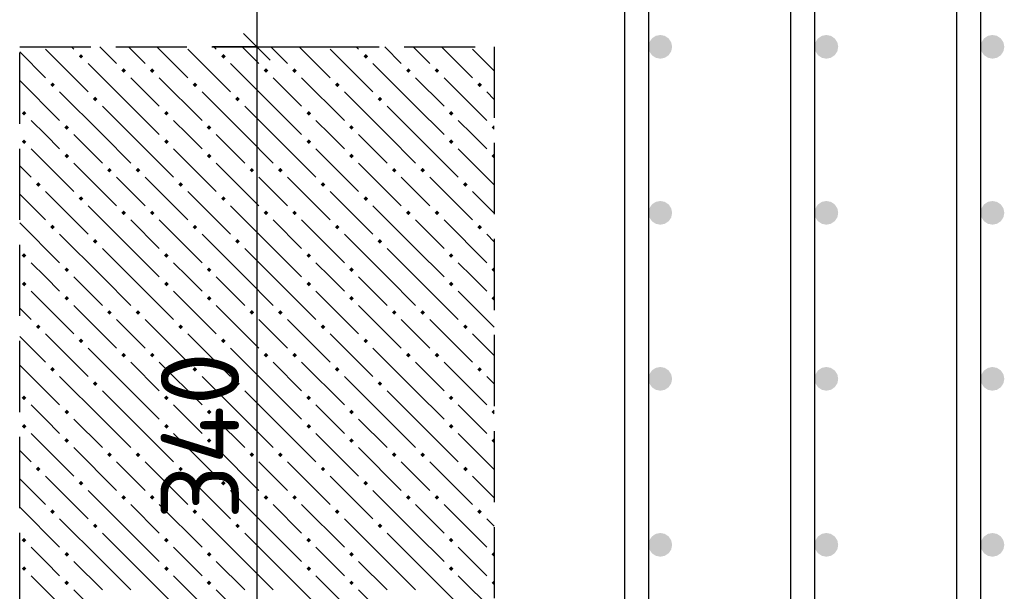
# Model space of a CAD drawing. Header units: millimetres. Extents: x 40580 to 1930067, y -240640 to 81020.
# Tile 367 of 656: x 1109985 to 1112752, y -213532 to -211925. Entities that reach past the tile are written whole.
import ezdxf

# ---------------------------------------------------------------- set-up
doc = ezdxf.new("R2010")
doc.units = ezdxf.units.MM
doc.linetypes.add('______2', pattern=[270, 200, -70])
for name, color, linetype, lineweight in [('Standard', 7, 'Continuous', 25), ('Вспомогательная арматура', 52, 'Continuous', 25), ('Примечания', 7, 'Continuous', 13)]:
    doc.layers.add(name, color=color, linetype=linetype, lineweight=lineweight)
doc.layers.add('Стилевая поверхн.', color=7, linetype='Continuous')
doc.styles.add('ISOCPEUR', font='isocpeur.ttf')

msp = doc.modelspace()

# ---------------------------------------------------------------- hatches: boundary and pattern name
at = {"linetype": 'Continuous', "lineweight": 50, "transparency": 33554687}
for points in [[(1111818.4, -212001.5), (1111815.9, -211988.8), (1111808.7, -211978), (1111797.9, -211970.7), (1111785.1, -211968.2), (1111772.3, -211970.7), (1111761.5, -211978), (1111754.3, -211988.8), (1111751.8, -212001.5), (1111754.3, -212014.3), (1111761.5, -212025.1), (1111772.3, -212032.3), (1111785.1, -212034.9), (1111797.9, -212032.3), (1111808.7, -212025.1), (1111815.9, -212014.3)], [(1112285.1, -212001.5), (1112282.6, -211988.8), (1112275.3, -211978), (1112264.5, -211970.7), (1112251.8, -211968.2), (1112239, -211970.7), (1112228.2, -211978), (1112221, -211988.8), (1112218.4, -212001.5), (1112221, -212014.3), (1112228.2, -212025.1), (1112239, -212032.3), (1112251.8, -212034.9), (1112264.5, -212032.3), (1112275.3, -212025.1), (1112282.6, -212014.3)], [(1112751.8, -212001.5), (1112749.2, -211988.8), (1112742, -211978), (1112731.2, -211970.7), (1112718.4, -211968.2), (1112705.7, -211970.7), (1112694.9, -211978), (1112687.6, -211988.8), (1112685.1, -212001.5), (1112687.6, -212014.3), (1112694.9, -212025.1), (1112705.7, -212032.3), (1112718.4, -212034.9), (1112731.2, -212032.3), (1112742, -212025.1), (1112749.2, -212014.3)], [(1111818.4, -212468.2), (1111815.9, -212455.5), (1111808.7, -212444.6), (1111797.9, -212437.4), (1111785.1, -212434.9), (1111772.3, -212437.4), (1111761.5, -212444.6), (1111754.3, -212455.5), (1111751.8, -212468.2), (1111754.3, -212481), (1111761.5, -212491.8), (1111772.3, -212499), (1111785.1, -212501.5), (1111797.9, -212499), (1111808.7, -212491.8), (1111815.9, -212481)], [(1112285.1, -212468.2), (1112282.6, -212455.5), (1112275.3, -212444.6), (1112264.5, -212437.4), (1112251.8, -212434.9), (1112239, -212437.4), (1112228.2, -212444.6), (1112221, -212455.5), (1112218.4, -212468.2), (1112221, -212481), (1112228.2, -212491.8), (1112239, -212499), (1112251.8, -212501.5), (1112264.5, -212499), (1112275.3, -212491.8), (1112282.6, -212481)], [(1112751.8, -212468.2), (1112749.2, -212455.5), (1112742, -212444.6), (1112731.2, -212437.4), (1112718.4, -212434.9), (1112705.7, -212437.4), (1112694.9, -212444.6), (1112687.6, -212455.5), (1112685.1, -212468.2), (1112687.6, -212481), (1112694.9, -212491.8), (1112705.7, -212499), (1112718.4, -212501.5), (1112731.2, -212499), (1112742, -212491.8), (1112749.2, -212481)], [(1111818.4, -212934.9), (1111815.9, -212922.1), (1111808.7, -212911.3), (1111797.9, -212904.1), (1111785.1, -212901.5), (1111772.3, -212904.1), (1111761.5, -212911.3), (1111754.3, -212922.1), (1111751.8, -212934.9), (1111754.3, -212947.6), (1111761.5, -212958.4), (1111772.3, -212965.7), (1111785.1, -212968.2), (1111797.9, -212965.7), (1111808.7, -212958.4), (1111815.9, -212947.6)], [(1112285.1, -212934.9), (1112282.6, -212922.1), (1112275.3, -212911.3), (1112264.5, -212904.1), (1112251.8, -212901.5), (1112239, -212904.1), (1112228.2, -212911.3), (1112221, -212922.1), (1112218.4, -212934.9), (1112221, -212947.6), (1112228.2, -212958.4), (1112239, -212965.7), (1112251.8, -212968.2), (1112264.5, -212965.7), (1112275.3, -212958.4), (1112282.6, -212947.6)], [(1112751.8, -212934.9), (1112749.2, -212922.1), (1112742, -212911.3), (1112731.2, -212904.1), (1112718.4, -212901.5), (1112705.7, -212904.1), (1112694.9, -212911.3), (1112687.6, -212922.1), (1112685.1, -212934.9), (1112687.6, -212947.6), (1112694.9, -212958.4), (1112705.7, -212965.7), (1112718.4, -212968.2), (1112731.2, -212965.7), (1112742, -212958.4), (1112749.2, -212947.6)], [(1111818.4, -213401.5), (1111815.9, -213388.8), (1111808.7, -213378), (1111797.9, -213370.7), (1111785.1, -213368.2), (1111772.3, -213370.7), (1111761.5, -213378), (1111754.3, -213388.8), (1111751.8, -213401.5), (1111754.3, -213414.3), (1111761.5, -213425.1), (1111772.3, -213432.3), (1111785.1, -213434.9), (1111797.9, -213432.3), (1111808.7, -213425.1), (1111815.9, -213414.3)], [(1112285.1, -213401.5), (1112282.6, -213388.8), (1112275.3, -213378), (1112264.5, -213370.7), (1112251.8, -213368.2), (1112239, -213370.7), (1112228.2, -213378), (1112221, -213388.8), (1112218.4, -213401.5), (1112221, -213414.3), (1112228.2, -213425.1), (1112239, -213432.3), (1112251.8, -213434.9), (1112264.5, -213432.3), (1112275.3, -213425.1), (1112282.6, -213414.3)], [(1112751.8, -213401.5), (1112749.2, -213388.8), (1112742, -213378), (1112731.2, -213370.7), (1112718.4, -213368.2), (1112705.7, -213370.7), (1112694.9, -213378), (1112687.6, -213388.8), (1112685.1, -213401.5), (1112687.6, -213414.3), (1112694.9, -213425.1), (1112705.7, -213432.3), (1112718.4, -213434.9), (1112731.2, -213432.3), (1112742, -213425.1), (1112749.2, -213414.3)]]:
    msp.add_hatch(color=7, dxfattribs=at).paths.add_polyline_path(points)
at = {"layer": 'Стилевая поверхн.', "linetype": 'Continuous', "lineweight": -3, "transparency": 33554687}
for points in [[(1110150.9, -212028.3), (1110157.4, -212021.8), (1110163.9, -212028.3), (1110157.4, -212034.8)], [(1110550.9, -212028.3), (1110557.4, -212021.8), (1110563.9, -212028.3), (1110557.4, -212034.8)], [(1110950.9, -212028.3), (1110957.4, -212021.8), (1110963.9, -212028.3), (1110957.4, -212034.8)], [(1110270.9, -212068.3), (1110277.4, -212061.8), (1110283.9, -212068.3), (1110277.4, -212074.8)], [(1110350.9, -212068.3), (1110357.4, -212061.8), (1110363.9, -212068.3), (1110357.4, -212074.8)], [(1110670.9, -212068.3), (1110677.4, -212061.8), (1110683.9, -212068.3), (1110677.4, -212074.8)], [(1110750.9, -212068.3), (1110757.4, -212061.8), (1110763.9, -212068.3), (1110757.4, -212074.8)], [(1111070.9, -212068.3), (1111077.4, -212061.8), (1111083.9, -212068.3), (1111077.4, -212074.8)], [(1111150.9, -212068.3), (1111157.4, -212061.8), (1111163.9, -212068.3), (1111157.4, -212074.8)], [(1110070.9, -212108.3), (1110077.4, -212101.8), (1110083.9, -212108.3), (1110077.4, -212114.8)], [(1110470.9, -212108.3), (1110477.4, -212101.8), (1110483.9, -212108.3), (1110477.4, -212114.8)], [(1110870.9, -212108.3), (1110877.4, -212101.8), (1110883.9, -212108.3), (1110877.4, -212114.8)], [(1111270.9, -212108.3), (1111277.4, -212101.8), (1111283.9, -212108.3), (1111277.4, -212114.8)], [(1110190.9, -212148.3), (1110197.4, -212141.8), (1110203.9, -212148.3), (1110197.4, -212154.8)], [(1110590.9, -212148.3), (1110597.4, -212141.8), (1110603.9, -212148.3), (1110597.4, -212154.8)], [(1110990.9, -212148.3), (1110997.4, -212141.8), (1111003.9, -212148.3), (1110997.4, -212154.8)], [(1109990.9, -212188.3), (1109997.4, -212181.8), (1110003.9, -212188.3), (1109997.4, -212194.8)], [(1110390.9, -212188.3), (1110397.4, -212181.8), (1110403.9, -212188.3), (1110397.4, -212194.8)], [(1110790.9, -212188.3), (1110797.4, -212181.8), (1110803.9, -212188.3), (1110797.4, -212194.8)], [(1111190.9, -212188.3), (1111197.4, -212181.8), (1111203.9, -212188.3), (1111197.4, -212194.8)], [(1110110.9, -212228.3), (1110117.4, -212221.8), (1110123.9, -212228.3), (1110117.4, -212234.8)], [(1110510.9, -212228.3), (1110517.4, -212221.8), (1110523.9, -212228.3), (1110517.4, -212234.8)], [(1110910.9, -212228.3), (1110917.4, -212221.8), (1110923.9, -212228.3), (1110917.4, -212234.8)], [(1111310.9, -212228.3), (1111317.4, -212221.8), (1111318.4, -212222.8), (1111318.4, -212233.7), (1111317.4, -212234.8)], [(1109990.9, -212268.3), (1109997.4, -212261.8), (1110003.9, -212268.3), (1109997.4, -212274.8)], [(1110390.9, -212268.3), (1110397.4, -212261.8), (1110403.9, -212268.3), (1110397.4, -212274.8)], [(1110790.9, -212268.3), (1110797.4, -212261.8), (1110803.9, -212268.3), (1110797.4, -212274.8)], [(1111190.9, -212268.3), (1111197.4, -212261.8), (1111203.9, -212268.3), (1111197.4, -212274.8)], [(1110110.9, -212308.3), (1110117.4, -212301.8), (1110123.9, -212308.3), (1110117.4, -212314.8)], [(1110510.9, -212308.3), (1110517.4, -212301.8), (1110523.9, -212308.3), (1110517.4, -212314.8)], [(1110910.9, -212308.3), (1110917.4, -212301.8), (1110923.9, -212308.3), (1110917.4, -212314.8)], [(1111310.9, -212308.3), (1111317.4, -212301.8), (1111318.4, -212302.8), (1111318.4, -212313.7), (1111317.4, -212314.8)], [(1110230.9, -212348.3), (1110237.4, -212341.8), (1110243.9, -212348.3), (1110237.4, -212354.8)], [(1110310.9, -212348.3), (1110317.4, -212341.8), (1110323.9, -212348.3), (1110317.4, -212354.8)], [(1110630.9, -212348.3), (1110637.4, -212341.8), (1110643.9, -212348.3), (1110637.4, -212354.8)], [(1110710.9, -212348.3), (1110717.4, -212341.8), (1110723.9, -212348.3), (1110717.4, -212354.8)], [(1111030.9, -212348.3), (1111037.4, -212341.8), (1111043.9, -212348.3), (1111037.4, -212354.8)], [(1111110.9, -212348.3), (1111117.4, -212341.8), (1111123.9, -212348.3), (1111117.4, -212354.8)], [(1110030.9, -212388.3), (1110037.4, -212381.8), (1110043.9, -212388.3), (1110037.4, -212394.8)], [(1110430.9, -212388.3), (1110437.4, -212381.8), (1110443.9, -212388.3), (1110437.4, -212394.8)], [(1110830.9, -212388.3), (1110837.4, -212381.8), (1110843.9, -212388.3), (1110837.4, -212394.8)], [(1111230.9, -212388.3), (1111237.4, -212381.8), (1111243.9, -212388.3), (1111237.4, -212394.8)], [(1110150.9, -212428.3), (1110157.4, -212421.8), (1110163.9, -212428.3), (1110157.4, -212434.8)], [(1110550.9, -212428.3), (1110557.4, -212421.8), (1110563.9, -212428.3), (1110557.4, -212434.8)], [(1110950.9, -212428.3), (1110957.4, -212421.8), (1110963.9, -212428.3), (1110957.4, -212434.8)], [(1110270.9, -212468.3), (1110277.4, -212461.8), (1110283.9, -212468.3), (1110277.4, -212474.8)], [(1110350.9, -212468.3), (1110357.4, -212461.8), (1110363.9, -212468.3), (1110357.4, -212474.8)], [(1110670.9, -212468.3), (1110677.4, -212461.8), (1110683.9, -212468.3), (1110677.4, -212474.8)], [(1110750.9, -212468.3), (1110757.4, -212461.8), (1110763.9, -212468.3), (1110757.4, -212474.8)], [(1111070.9, -212468.3), (1111077.4, -212461.8), (1111083.9, -212468.3), (1111077.4, -212474.8)], [(1111150.9, -212468.3), (1111157.4, -212461.8), (1111163.9, -212468.3), (1111157.4, -212474.8)], [(1110070.9, -212508.3), (1110077.4, -212501.8), (1110083.9, -212508.3), (1110077.4, -212514.8)], [(1110470.9, -212508.3), (1110477.4, -212501.8), (1110483.9, -212508.3), (1110477.4, -212514.8)], [(1110870.9, -212508.3), (1110877.4, -212501.8), (1110883.9, -212508.3), (1110877.4, -212514.8)], [(1111270.9, -212508.3), (1111277.4, -212501.8), (1111283.9, -212508.3), (1111277.4, -212514.8)], [(1110190.9, -212548.3), (1110197.4, -212541.8), (1110203.9, -212548.3), (1110197.4, -212554.8)], [(1110590.9, -212548.3), (1110597.4, -212541.8), (1110603.9, -212548.3), (1110597.4, -212554.8)], [(1110990.9, -212548.3), (1110997.4, -212541.8), (1111003.9, -212548.3), (1110997.4, -212554.8)], [(1109990.9, -212588.3), (1109997.4, -212581.8), (1110003.9, -212588.3), (1109997.4, -212594.8)], [(1110390.9, -212588.3), (1110397.4, -212581.8), (1110403.9, -212588.3), (1110397.4, -212594.8)], [(1110790.9, -212588.3), (1110797.4, -212581.8), (1110803.9, -212588.3), (1110797.4, -212594.8)], [(1111190.9, -212588.3), (1111197.4, -212581.8), (1111203.9, -212588.3), (1111197.4, -212594.8)], [(1110110.9, -212628.3), (1110117.4, -212621.8), (1110123.9, -212628.3), (1110117.4, -212634.8)], [(1110510.9, -212628.3), (1110517.4, -212621.8), (1110523.9, -212628.3), (1110517.4, -212634.8)], [(1110910.9, -212628.3), (1110917.4, -212621.8), (1110923.9, -212628.3), (1110917.4, -212634.8)], [(1111310.9, -212628.3), (1111317.4, -212621.8), (1111318.4, -212622.8), (1111318.4, -212633.7), (1111317.4, -212634.8)], [(1109990.9, -212668.3), (1109997.4, -212661.8), (1110003.9, -212668.3), (1109997.4, -212674.8)], [(1110390.9, -212668.3), (1110397.4, -212661.8), (1110403.9, -212668.3), (1110397.4, -212674.8)], [(1110790.9, -212668.3), (1110797.4, -212661.8), (1110803.9, -212668.3), (1110797.4, -212674.8)], [(1111190.9, -212668.3), (1111197.4, -212661.8), (1111203.9, -212668.3), (1111197.4, -212674.8)], [(1110110.9, -212708.3), (1110117.4, -212701.8), (1110123.9, -212708.3), (1110117.4, -212714.8)], [(1110510.9, -212708.3), (1110517.4, -212701.8), (1110523.9, -212708.3), (1110517.4, -212714.8)], [(1110910.9, -212708.3), (1110917.4, -212701.8), (1110923.9, -212708.3), (1110917.4, -212714.8)], [(1111310.9, -212708.3), (1111317.4, -212701.8), (1111318.4, -212702.8), (1111318.4, -212713.7), (1111317.4, -212714.8)], [(1110230.9, -212748.3), (1110237.4, -212741.8), (1110243.9, -212748.3), (1110237.4, -212754.8)], [(1110310.9, -212748.3), (1110317.4, -212741.8), (1110323.9, -212748.3), (1110317.4, -212754.8)], [(1110630.9, -212748.3), (1110637.4, -212741.8), (1110643.9, -212748.3), (1110637.4, -212754.8)], [(1110710.9, -212748.3), (1110717.4, -212741.8), (1110723.9, -212748.3), (1110717.4, -212754.8)], [(1111030.9, -212748.3), (1111037.4, -212741.8), (1111043.9, -212748.3), (1111037.4, -212754.8)], [(1111110.9, -212748.3), (1111117.4, -212741.8), (1111123.9, -212748.3), (1111117.4, -212754.8)], [(1110030.9, -212788.3), (1110037.4, -212781.8), (1110043.9, -212788.3), (1110037.4, -212794.8)], [(1110430.9, -212788.3), (1110437.4, -212781.8), (1110443.9, -212788.3), (1110437.4, -212794.8)], [(1110830.9, -212788.3), (1110837.4, -212781.8), (1110843.9, -212788.3), (1110837.4, -212794.8)], [(1111230.9, -212788.3), (1111237.4, -212781.8), (1111243.9, -212788.3), (1111237.4, -212794.8)], [(1110150.9, -212828.3), (1110157.4, -212821.8), (1110163.9, -212828.3), (1110157.4, -212834.8)], [(1110550.9, -212828.3), (1110557.4, -212821.8), (1110563.9, -212828.3), (1110557.4, -212834.8)], [(1110950.9, -212828.3), (1110957.4, -212821.8), (1110963.9, -212828.3), (1110957.4, -212834.8)], [(1110270.9, -212868.3), (1110277.4, -212861.8), (1110283.9, -212868.3), (1110277.4, -212874.8)], [(1110350.9, -212868.3), (1110357.4, -212861.8), (1110363.9, -212868.3), (1110357.4, -212874.8)], [(1110670.9, -212868.3), (1110677.4, -212861.8), (1110683.9, -212868.3), (1110677.4, -212874.8)], [(1110750.9, -212868.3), (1110757.4, -212861.8), (1110763.9, -212868.3), (1110757.4, -212874.8)], [(1111070.9, -212868.3), (1111077.4, -212861.8), (1111083.9, -212868.3), (1111077.4, -212874.8)], [(1111150.9, -212868.3), (1111157.4, -212861.8), (1111163.9, -212868.3), (1111157.4, -212874.8)], [(1110070.9, -212908.3), (1110077.4, -212901.8), (1110083.9, -212908.3), (1110077.4, -212914.8)], [(1110470.9, -212908.3), (1110477.4, -212901.8), (1110483.9, -212908.3), (1110477.4, -212914.8)], [(1110870.9, -212908.3), (1110877.4, -212901.8), (1110883.9, -212908.3), (1110877.4, -212914.8)], [(1111270.9, -212908.3), (1111277.4, -212901.8), (1111283.9, -212908.3), (1111277.4, -212914.8)], [(1110190.9, -212948.3), (1110197.4, -212941.8), (1110203.9, -212948.3), (1110197.4, -212954.8)], [(1110590.9, -212948.3), (1110597.4, -212941.8), (1110603.9, -212948.3), (1110597.4, -212954.8)], [(1110990.9, -212948.3), (1110997.4, -212941.8), (1111003.9, -212948.3), (1110997.4, -212954.8)], [(1109990.9, -212988.3), (1109997.4, -212981.8), (1110003.9, -212988.3), (1109997.4, -212994.8)], [(1110390.9, -212988.3), (1110397.4, -212981.8), (1110403.9, -212988.3), (1110397.4, -212994.8)], [(1110790.9, -212988.3), (1110797.4, -212981.8), (1110803.9, -212988.3), (1110797.4, -212994.8)], [(1111190.9, -212988.3), (1111197.4, -212981.8), (1111203.9, -212988.3), (1111197.4, -212994.8)], [(1110110.9, -213028.3), (1110117.4, -213021.8), (1110123.9, -213028.3), (1110117.4, -213034.8)], [(1110510.9, -213028.3), (1110517.4, -213021.8), (1110523.9, -213028.3), (1110517.4, -213034.8)], [(1110910.9, -213028.3), (1110917.4, -213021.8), (1110923.9, -213028.3), (1110917.4, -213034.8)], [(1111310.9, -213028.3), (1111317.4, -213021.8), (1111318.4, -213022.8), (1111318.4, -213033.7), (1111317.4, -213034.8)], [(1109990.9, -213068.3), (1109997.4, -213061.8), (1110003.9, -213068.3), (1109997.4, -213074.8)], [(1110390.9, -213068.3), (1110397.4, -213061.8), (1110403.9, -213068.3), (1110397.4, -213074.8)], [(1110790.9, -213068.3), (1110797.4, -213061.8), (1110803.9, -213068.3), (1110797.4, -213074.8)], [(1111190.9, -213068.3), (1111197.4, -213061.8), (1111203.9, -213068.3), (1111197.4, -213074.8)], [(1110110.9, -213108.3), (1110117.4, -213101.8), (1110123.9, -213108.3), (1110117.4, -213114.8)], [(1110510.9, -213108.3), (1110517.4, -213101.8), (1110523.9, -213108.3), (1110517.4, -213114.8)], [(1110910.9, -213108.3), (1110917.4, -213101.8), (1110923.9, -213108.3), (1110917.4, -213114.8)], [(1111310.9, -213108.3), (1111317.4, -213101.8), (1111318.4, -213102.8), (1111318.4, -213113.7), (1111317.4, -213114.8)], [(1110230.9, -213148.3), (1110237.4, -213141.8), (1110243.9, -213148.3), (1110237.4, -213154.8)], [(1110310.9, -213148.3), (1110317.4, -213141.8), (1110323.9, -213148.3), (1110317.4, -213154.8)], [(1110630.9, -213148.3), (1110637.4, -213141.8), (1110643.9, -213148.3), (1110637.4, -213154.8)], [(1110710.9, -213148.3), (1110717.4, -213141.8), (1110723.9, -213148.3), (1110717.4, -213154.8)], [(1111030.9, -213148.3), (1111037.4, -213141.8), (1111043.9, -213148.3), (1111037.4, -213154.8)], [(1111110.9, -213148.3), (1111117.4, -213141.8), (1111123.9, -213148.3), (1111117.4, -213154.8)], [(1110030.9, -213188.3), (1110037.4, -213181.8), (1110043.9, -213188.3), (1110037.4, -213194.8)], [(1110430.9, -213188.3), (1110437.4, -213181.8), (1110443.9, -213188.3), (1110437.4, -213194.8)], [(1110830.9, -213188.3), (1110837.4, -213181.8), (1110843.9, -213188.3), (1110837.4, -213194.8)], [(1111230.9, -213188.3), (1111237.4, -213181.8), (1111243.9, -213188.3), (1111237.4, -213194.8)], [(1110150.9, -213228.3), (1110157.4, -213221.8), (1110163.9, -213228.3), (1110157.4, -213234.8)], [(1110550.9, -213228.3), (1110557.4, -213221.8), (1110563.9, -213228.3), (1110557.4, -213234.8)], [(1110950.9, -213228.3), (1110957.4, -213221.8), (1110963.9, -213228.3), (1110957.4, -213234.8)], [(1110270.9, -213268.3), (1110277.4, -213261.8), (1110283.9, -213268.3), (1110277.4, -213274.8)], [(1110350.9, -213268.3), (1110357.4, -213261.8), (1110363.9, -213268.3), (1110357.4, -213274.8)], [(1110670.9, -213268.3), (1110677.4, -213261.8), (1110683.9, -213268.3), (1110677.4, -213274.8)], [(1110750.9, -213268.3), (1110757.4, -213261.8), (1110763.9, -213268.3), (1110757.4, -213274.8)], [(1111070.9, -213268.3), (1111077.4, -213261.8), (1111083.9, -213268.3), (1111077.4, -213274.8)], [(1111150.9, -213268.3), (1111157.4, -213261.8), (1111163.9, -213268.3), (1111157.4, -213274.8)], [(1110070.9, -213308.3), (1110077.4, -213301.8), (1110083.9, -213308.3), (1110077.4, -213314.8)], [(1110470.9, -213308.3), (1110477.4, -213301.8), (1110483.9, -213308.3), (1110477.4, -213314.8)], [(1110870.9, -213308.3), (1110877.4, -213301.8), (1110883.9, -213308.3), (1110877.4, -213314.8)], [(1111270.9, -213308.3), (1111277.4, -213301.8), (1111283.9, -213308.3), (1111277.4, -213314.8)], [(1110190.9, -213348.3), (1110197.4, -213341.8), (1110203.9, -213348.3), (1110197.4, -213354.8)], [(1110590.9, -213348.3), (1110597.4, -213341.8), (1110603.9, -213348.3), (1110597.4, -213354.8)], [(1110990.9, -213348.3), (1110997.4, -213341.8), (1111003.9, -213348.3), (1110997.4, -213354.8)], [(1109990.9, -213388.3), (1109997.4, -213381.8), (1110003.9, -213388.3), (1109997.4, -213394.8)], [(1110390.9, -213388.3), (1110397.4, -213381.8), (1110403.9, -213388.3), (1110397.4, -213394.8)], [(1110790.9, -213388.3), (1110797.4, -213381.8), (1110803.9, -213388.3), (1110797.4, -213394.8)], [(1111190.9, -213388.3), (1111197.4, -213381.8), (1111203.9, -213388.3), (1111197.4, -213394.8)], [(1110110.9, -213428.3), (1110117.4, -213421.8), (1110123.9, -213428.3), (1110117.4, -213434.8)], [(1110510.9, -213428.3), (1110517.4, -213421.8), (1110523.9, -213428.3), (1110517.4, -213434.8)], [(1110910.9, -213428.3), (1110917.4, -213421.8), (1110923.9, -213428.3), (1110917.4, -213434.8)], [(1111310.9, -213428.3), (1111317.4, -213421.8), (1111318.4, -213422.8), (1111318.4, -213433.7), (1111317.4, -213434.8)], [(1109990.9, -213468.3), (1109997.4, -213461.8), (1110003.9, -213468.3), (1109997.4, -213474.8)], [(1110390.9, -213468.3), (1110397.4, -213461.8), (1110403.9, -213468.3), (1110397.4, -213474.8)], [(1110790.9, -213468.3), (1110797.4, -213461.8), (1110803.9, -213468.3), (1110797.4, -213474.8)], [(1111190.9, -213468.3), (1111197.4, -213461.8), (1111203.9, -213468.3), (1111197.4, -213474.8)], [(1110110.9, -213508.3), (1110117.4, -213501.8), (1110123.9, -213508.3), (1110117.4, -213514.8)], [(1110510.9, -213508.3), (1110517.4, -213501.8), (1110523.9, -213508.3), (1110517.4, -213514.8)], [(1110910.9, -213508.3), (1110917.4, -213501.8), (1110923.9, -213508.3), (1110917.4, -213514.8)], [(1111310.9, -213508.3), (1111317.4, -213501.8), (1111318.4, -213502.8), (1111318.4, -213513.7), (1111317.4, -213514.8)]]:
    msp.add_hatch(color=7, dxfattribs=at).paths.add_polyline_path(points, flags=16)

# ---------------------------------------------------------------- linework, layer by layer
at = {"layer": 'Standard', "color": 7, "linetype": 'Continuous', "lineweight": 25, "transparency": 33554687}
msp.add_line((1110614.3, -211964), (1110689.3, -212039), dxfattribs=at)
at = {"layer": 'Standard', "color": 251, "linetype": 'Continuous', "lineweight": -3, "true_color": 0x656565, "transparency": 33554687}
for q in [(1110526.8, -212001.5), (1110776.8, -212001.5), (1110818.4, -212001.5)]:
    msp.add_line((1110651.8, -212001.5), q, dxfattribs=at)
at = {"layer": 'Standard', "color": 7, "linetype": 'Continuous', "lineweight": -3, "transparency": 33554687}
msp.add_line((1110651.8, -212001.5), (1110651.8, -214268.2), dxfattribs=at)
msp.add_lwpolyline([(1110651.8, -211534.9), (1110651.8, -211969.9), (1110651.8, -211969.9), (1110651.8, -212001.5)], dxfattribs=at)
at = {"layer": 'Вспомогательная арматура', "color": 7, "linetype": 'Continuous', "lineweight": 25, "transparency": 33554687}
for points in [[(1111751.8, -210268.2), (1111751.8, -214268.2), (1111685.1, -214268.2), (1111685.1, -210268.2), (1111751.8, -210268.2)], [(1111751.8, -210268.2), (1111751.8, -214268.2), (1111685.1, -214268.2), (1111685.1, -210268.2), (1111751.8, -210268.2)], [(1112218.4, -210268.2), (1112218.4, -214268.2), (1112151.8, -214268.2), (1112151.8, -210268.2), (1112218.4, -210268.2)], [(1112218.4, -210268.2), (1112218.4, -214268.2), (1112151.8, -214268.2), (1112151.8, -210268.2), (1112218.4, -210268.2)], [(1112685.1, -210268.2), (1112685.1, -214268.2), (1112618.4, -214268.2), (1112618.4, -210268.2), (1112685.1, -210268.2)], [(1112685.1, -210268.2), (1112685.1, -214268.2), (1112618.4, -214268.2), (1112618.4, -210268.2), (1112685.1, -210268.2)]]:
    msp.add_lwpolyline(points, dxfattribs=at)
at = {"layer": 'Примечания', "color": 253, "linetype": '______2', "lineweight": -3, "true_color": 0xababab, "transparency": 33554687}
for p, q in [((1109985.1, -221668.2), (1109985.1, -212001.5)), ((1109985.1, -212001.5), (1111318.4, -212001.5)), ((1111318.4, -212001.5), (1111318.4, -221668.2))]:
    msp.add_line(p, q, dxfattribs=at)
at = {"layer": 'Стилевая поверхн.', "color": 9, "linetype": 'Continuous', "lineweight": -3, "true_color": 0xc7c7c7, "transparency": 33554687}
for p, q in [((1110057.4, -212008.3), (1110177.4, -212128.3)), ((1110130.6, -212001.5), (1110137.4, -212008.3)), ((1110210.7, -212001.5), (1110257.4, -212048.3)), ((1110297.4, -212008.3), (1110290.6, -212001.5)), ((1110337.4, -212048.3), (1110297.4, -212008.3)), ((1110370.6, -212001.5), (1110457.4, -212088.3)), ((1110457.4, -212008.3), (1110577.4, -212128.3)), ((1110530.7, -212001.5), (1110537.4, -212008.3)), ((1110610.7, -212001.5), (1110657.4, -212048.3)), ((1110697.4, -212008.3), (1110690.6, -212001.5)), ((1110737.4, -212048.3), (1110697.4, -212008.3)), ((1110770.7, -212001.5), (1110857.4, -212088.3)), ((1110857.4, -212008.3), (1110977.4, -212128.3)), ((1110930.7, -212001.5), (1110937.4, -212008.3)), ((1111010.7, -212001.5), (1111057.4, -212048.3)), ((1111097.4, -212008.3), (1111090.6, -212001.5)), ((1111137.4, -212048.3), (1111097.4, -212008.3)), ((1111170.7, -212001.5), (1111257.4, -212088.3)), ((1111257.4, -212008.3), (1111318.4, -212069.3)), ((1109985.1, -212016), (1110057.4, -212088.3)), ((1110297.4, -212168.3), (1110177.4, -212048.3)), ((1110697.4, -212168.3), (1110577.4, -212048.3)), ((1111097.4, -212168.3), (1110977.4, -212048.3)), ((1110297.4, -212088.3), (1110377.4, -212168.3)), ((1110377.4, -212088.3), (1110497.4, -212208.3)), ((1110697.4, -212088.3), (1110777.4, -212168.3)), ((1110777.4, -212088.3), (1110897.4, -212208.3)), ((1111097.4, -212088.3), (1111177.4, -212168.3)), ((1111177.4, -212088.3), (1111297.4, -212208.3)), ((1109985.1, -212096), (1110097.4, -212208.3)), ((1110217.4, -212248.3), (1110097.4, -212128.3)), ((1110617.4, -212248.3), (1110497.4, -212128.3)), ((1111017.4, -212248.3), (1110897.4, -212128.3)), ((1111318.4, -212149.3), (1111297.4, -212128.3)), ((1110217.4, -212168.3), (1110297.4, -212248.3)), ((1110297.4, -212168.3), (1110377.4, -212248.3)), ((1110617.4, -212168.3), (1110697.4, -212248.3)), ((1110697.4, -212168.3), (1110777.4, -212248.3)), ((1111017.4, -212168.3), (1111097.4, -212248.3)), ((1111097.4, -212168.3), (1111177.4, -212248.3)), ((1110057.4, -212248.3), (1110017.4, -212208.3)), ((1110457.4, -212248.3), (1110417.4, -212208.3)), ((1110857.4, -212248.3), (1110817.4, -212208.3)), ((1111257.4, -212248.3), (1111217.4, -212208.3)), ((1110097.4, -212288.3), (1110057.4, -212248.3)), ((1110137.4, -212248.3), (1110217.4, -212328.3)), ((1110217.4, -212248.3), (1110297.4, -212328.3)), ((1110297.4, -212248.3), (1110417.4, -212368.3)), ((1110497.4, -212288.3), (1110457.4, -212248.3)), ((1110537.4, -212248.3), (1110617.4, -212328.3)), ((1110617.4, -212248.3), (1110697.4, -212328.3)), ((1110697.4, -212248.3), (1110817.4, -212368.3)), ((1110897.4, -212288.3), (1110857.4, -212248.3)), ((1110937.4, -212248.3), (1111017.4, -212328.3)), ((1111017.4, -212248.3), (1111097.4, -212328.3)), ((1111097.4, -212248.3), (1111217.4, -212368.3)), ((1111297.4, -212288.3), (1111257.4, -212248.3)), ((1110017.4, -212288.3), (1110137.4, -212408.3)), ((1110417.4, -212288.3), (1110537.4, -212408.3)), ((1110817.4, -212288.3), (1110937.4, -212408.3)), ((1111217.4, -212288.3), (1111318.4, -212389.3)), ((1109985.1, -212336), (1110017.4, -212368.3)), ((1110137.4, -212328.3), (1110257.4, -212448.3)), ((1110537.4, -212328.3), (1110657.4, -212448.3)), ((1110937.4, -212328.3), (1111057.4, -212448.3)), ((1110297.4, -212408.3), (1110257.4, -212368.3)), ((1110337.4, -212368.3), (1110457.4, -212488.3)), ((1110697.4, -212408.3), (1110657.4, -212368.3)), ((1110737.4, -212368.3), (1110857.4, -212488.3)), ((1111097.4, -212408.3), (1111057.4, -212368.3)), ((1111137.4, -212368.3), (1111257.4, -212488.3)), ((1109985.1, -212416), (1110057.4, -212488.3)), ((1110057.4, -212408.3), (1110177.4, -212528.3)), ((1110337.4, -212448.3), (1110297.4, -212408.3)), ((1110457.4, -212408.3), (1110577.4, -212528.3)), ((1110737.4, -212448.3), (1110697.4, -212408.3)), ((1110857.4, -212408.3), (1110977.4, -212528.3)), ((1111137.4, -212448.3), (1111097.4, -212408.3)), ((1111257.4, -212408.3), (1111318.4, -212469.3)), ((1110297.4, -212568.3), (1110177.4, -212448.3)), ((1110697.4, -212568.3), (1110577.4, -212448.3)), ((1111097.4, -212568.3), (1110977.4, -212448.3)), ((1109985.1, -212496), (1110097.4, -212608.3)), ((1110297.4, -212488.3), (1110377.4, -212568.3)), ((1110377.4, -212488.3), (1110497.4, -212608.3)), ((1110697.4, -212488.3), (1110777.4, -212568.3)), ((1110777.4, -212488.3), (1110897.4, -212608.3)), ((1111097.4, -212488.3), (1111177.4, -212568.3)), ((1111177.4, -212488.3), (1111297.4, -212608.3)), ((1110217.4, -212648.3), (1110097.4, -212528.3)), ((1110617.4, -212648.3), (1110497.4, -212528.3)), ((1111017.4, -212648.3), (1110897.4, -212528.3)), ((1111318.4, -212549.3), (1111297.4, -212528.3)), ((1110217.4, -212568.3), (1110297.4, -212648.3)), ((1110297.4, -212568.3), (1110377.4, -212648.3)), ((1110617.4, -212568.3), (1110697.4, -212648.3)), ((1110697.4, -212568.3), (1110777.4, -212648.3)), ((1111017.4, -212568.3), (1111097.4, -212648.3)), ((1111097.4, -212568.3), (1111177.4, -212648.3)), ((1110057.4, -212648.3), (1110017.4, -212608.3)), ((1110457.4, -212648.3), (1110417.4, -212608.3)), ((1110857.4, -212648.3), (1110817.4, -212608.3)), ((1111257.4, -212648.3), (1111217.4, -212608.3)), ((1110097.4, -212688.3), (1110057.4, -212648.3)), ((1110137.4, -212648.3), (1110217.4, -212728.3)), ((1110217.4, -212648.3), (1110297.4, -212728.3)), ((1110297.4, -212648.3), (1110417.4, -212768.3)), ((1110497.4, -212688.3), (1110457.4, -212648.3)), ((1110537.4, -212648.3), (1110617.4, -212728.3)), ((1110617.4, -212648.3), (1110697.4, -212728.3)), ((1110697.4, -212648.3), (1110817.4, -212768.3)), ((1110897.4, -212688.3), (1110857.4, -212648.3)), ((1110937.4, -212648.3), (1111017.4, -212728.3)), ((1111017.4, -212648.3), (1111097.4, -212728.3)), ((1111097.4, -212648.3), (1111217.4, -212768.3)), ((1111297.4, -212688.3), (1111257.4, -212648.3)), ((1110017.4, -212688.3), (1110137.4, -212808.3)), ((1110417.4, -212688.3), (1110537.4, -212808.3)), ((1110817.4, -212688.3), (1110937.4, -212808.3)), ((1111217.4, -212688.3), (1111318.4, -212789.3)), ((1110137.4, -212728.3), (1110257.4, -212848.3)), ((1110537.4, -212728.3), (1110657.4, -212848.3)), ((1110937.4, -212728.3), (1111057.4, -212848.3)), ((1109985.1, -212736), (1110017.4, -212768.3)), ((1110297.4, -212808.3), (1110257.4, -212768.3)), ((1110337.4, -212768.3), (1110457.4, -212888.3)), ((1110697.4, -212808.3), (1110657.4, -212768.3)), ((1110737.4, -212768.3), (1110857.4, -212888.3)), ((1111097.4, -212808.3), (1111057.4, -212768.3)), ((1111137.4, -212768.3), (1111257.4, -212888.3)), ((1110057.4, -212808.3), (1110177.4, -212928.3)), ((1110337.4, -212848.3), (1110297.4, -212808.3)), ((1110457.4, -212808.3), (1110577.4, -212928.3)), ((1110737.4, -212848.3), (1110697.4, -212808.3)), ((1110857.4, -212808.3), (1110977.4, -212928.3)), ((1111137.4, -212848.3), (1111097.4, -212808.3)), ((1111257.4, -212808.3), (1111318.4, -212869.3)), ((1109985.1, -212816), (1110057.4, -212888.3)), ((1110297.4, -212968.3), (1110177.4, -212848.3)), ((1110697.4, -212968.3), (1110577.4, -212848.3)), ((1111097.4, -212968.3), (1110977.4, -212848.3)), ((1110297.4, -212888.3), (1110377.4, -212968.3)), ((1110377.4, -212888.3), (1110497.4, -213008.3)), ((1110697.4, -212888.3), (1110777.4, -212968.3)), ((1110777.4, -212888.3), (1110897.4, -213008.3)), ((1111097.4, -212888.3), (1111177.4, -212968.3)), ((1111177.4, -212888.3), (1111297.4, -213008.3)), ((1109985.1, -212896), (1110097.4, -213008.3)), ((1110217.4, -213048.3), (1110097.4, -212928.3)), ((1110617.4, -213048.3), (1110497.4, -212928.3)), ((1111017.4, -213048.3), (1110897.4, -212928.3)), ((1111318.4, -212949.3), (1111297.4, -212928.3)), ((1110217.4, -212968.3), (1110297.4, -213048.3)), ((1110297.4, -212968.3), (1110377.4, -213048.3)), ((1110617.4, -212968.3), (1110697.4, -213048.3)), ((1110697.4, -212968.3), (1110777.4, -213048.3)), ((1111017.4, -212968.3), (1111097.4, -213048.3)), ((1111097.4, -212968.3), (1111177.4, -213048.3)), ((1110057.4, -213048.3), (1110017.4, -213008.3)), ((1110457.4, -213048.3), (1110417.4, -213008.3)), ((1110857.4, -213048.3), (1110817.4, -213008.3)), ((1111257.4, -213048.3), (1111217.4, -213008.3)), ((1110097.4, -213088.3), (1110057.4, -213048.3)), ((1110137.4, -213048.3), (1110217.4, -213128.3)), ((1110217.4, -213048.3), (1110297.4, -213128.3)), ((1110297.4, -213048.3), (1110417.4, -213168.3)), ((1110497.4, -213088.3), (1110457.4, -213048.3)), ((1110537.4, -213048.3), (1110617.4, -213128.3)), ((1110617.4, -213048.3), (1110697.4, -213128.3)), ((1110697.4, -213048.3), (1110817.4, -213168.3)), ((1110897.4, -213088.3), (1110857.4, -213048.3)), ((1110937.4, -213048.3), (1111017.4, -213128.3)), ((1111017.4, -213048.3), (1111097.4, -213128.3)), ((1111097.4, -213048.3), (1111217.4, -213168.3)), ((1111297.4, -213088.3), (1111257.4, -213048.3)), ((1110017.4, -213088.3), (1110137.4, -213208.3)), ((1110417.4, -213088.3), (1110537.4, -213208.3)), ((1110817.4, -213088.3), (1110937.4, -213208.3)), ((1111217.4, -213088.3), (1111318.4, -213189.3)), ((1109985.1, -213136), (1110017.4, -213168.3)), ((1110137.4, -213128.3), (1110257.4, -213248.3)), ((1110537.4, -213128.3), (1110657.4, -213248.3)), ((1110937.4, -213128.3), (1111057.4, -213248.3)), ((1110297.4, -213208.3), (1110257.4, -213168.3)), ((1110337.4, -213168.3), (1110457.4, -213288.3)), ((1110697.4, -213208.3), (1110657.4, -213168.3)), ((1110737.4, -213168.3), (1110857.4, -213288.3)), ((1111097.4, -213208.3), (1111057.4, -213168.3)), ((1111137.4, -213168.3), (1111257.4, -213288.3)), ((1109985.1, -213216), (1110057.4, -213288.3)), ((1110057.4, -213208.3), (1110177.4, -213328.3)), ((1110337.4, -213248.3), (1110297.4, -213208.3)), ((1110457.4, -213208.3), (1110577.4, -213328.3)), ((1110737.4, -213248.3), (1110697.4, -213208.3)), ((1110857.4, -213208.3), (1110977.4, -213328.3)), ((1111137.4, -213248.3), (1111097.4, -213208.3)), ((1111257.4, -213208.3), (1111318.4, -213269.3)), ((1110297.4, -213368.3), (1110177.4, -213248.3)), ((1110697.4, -213368.3), (1110577.4, -213248.3)), ((1111097.4, -213368.3), (1110977.4, -213248.3)), ((1109985.1, -213296), (1110097.4, -213408.3)), ((1110297.4, -213288.3), (1110377.4, -213368.3)), ((1110377.4, -213288.3), (1110497.4, -213408.3)), ((1110697.4, -213288.3), (1110777.4, -213368.3)), ((1110777.4, -213288.3), (1110897.4, -213408.3)), ((1111097.4, -213288.3), (1111177.4, -213368.3)), ((1111177.4, -213288.3), (1111297.4, -213408.3)), ((1110217.4, -213448.3), (1110097.4, -213328.3)), ((1110617.4, -213448.3), (1110497.4, -213328.3)), ((1111017.4, -213448.3), (1110897.4, -213328.3)), ((1111318.4, -213349.3), (1111297.4, -213328.3)), ((1110217.4, -213368.3), (1110297.4, -213448.3)), ((1110297.4, -213368.3), (1110377.4, -213448.3)), ((1110617.4, -213368.3), (1110697.4, -213448.3)), ((1110697.4, -213368.3), (1110777.4, -213448.3)), ((1111017.4, -213368.3), (1111097.4, -213448.3)), ((1111097.4, -213368.3), (1111177.4, -213448.3)), ((1110057.4, -213448.3), (1110017.4, -213408.3)), ((1110457.4, -213448.3), (1110417.4, -213408.3)), ((1110857.4, -213448.3), (1110817.4, -213408.3)), ((1111257.4, -213448.3), (1111217.4, -213408.3)), ((1110097.4, -213488.3), (1110057.4, -213448.3)), ((1110137.4, -213448.3), (1110217.4, -213528.3)), ((1110217.4, -213448.3), (1110297.4, -213528.3)), ((1110297.4, -213448.3), (1110417.4, -213568.3)), ((1110497.4, -213488.3), (1110457.4, -213448.3)), ((1110537.4, -213448.3), (1110617.4, -213528.3)), ((1110617.4, -213448.3), (1110697.4, -213528.3)), ((1110697.4, -213448.3), (1110817.4, -213568.3)), ((1110897.4, -213488.3), (1110857.4, -213448.3)), ((1110937.4, -213448.3), (1111017.4, -213528.3)), ((1111017.4, -213448.3), (1111097.4, -213528.3)), ((1111097.4, -213448.3), (1111217.4, -213568.3)), ((1111297.4, -213488.3), (1111257.4, -213448.3)), ((1110017.4, -213488.3), (1110137.4, -213608.3)), ((1110417.4, -213488.3), (1110537.4, -213608.3)), ((1110817.4, -213488.3), (1110937.4, -213608.3)), ((1111217.4, -213488.3), (1111318.4, -213589.3)), ((1110137.4, -213528.3), (1110257.4, -213648.3)), ((1110537.4, -213528.3), (1110657.4, -213648.3)), ((1110937.4, -213528.3), (1111057.4, -213648.3))]:
    msp.add_line(p, q, dxfattribs=at)

# ---------------------------------------------------------------- texts
at = {"layer": 'Standard', "color": 7, "linetype": 'Continuous', "lineweight": 25, "transparency": 33554687, "insert": (1110601.7, -213330.4), "char_height": 220, "width": 516.39, "attachment_point": 7, "rotation": 90, "style": 'ISOCPEUR'}
msp.add_mtext('340', dxfattribs=at)

doc.saveas('drawing.dxf')
